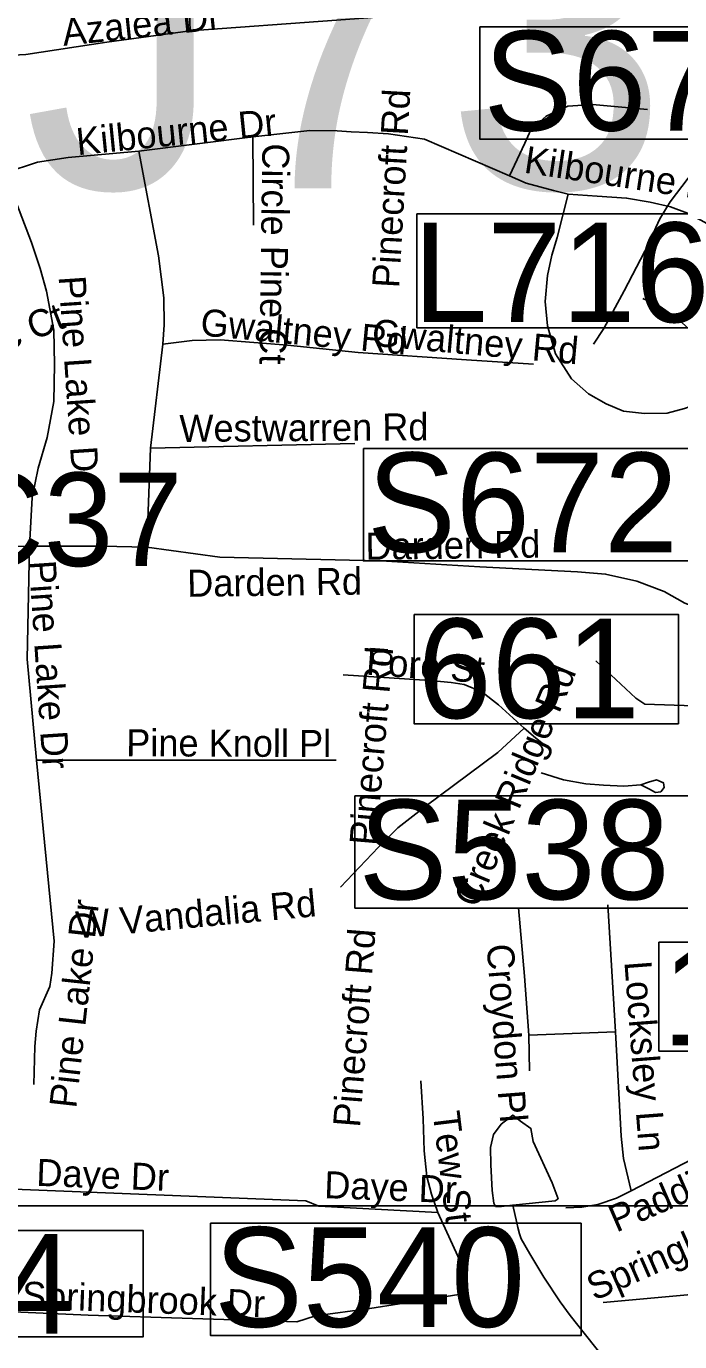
# Model space of a CAD drawing. Extents: x 1662474 to 1856135, y 779280 to 917889.
# Drawn here: x 1750677 to 1752973, y 826111 to 830732 of the extents above; entities that cross this region are included whole.
import ezdxf

# ---------------------------------------------------------------- set-up
doc = ezdxf.new("R2010")
doc.units = 0
for name, color, linetype in [('Exist Hydrographic Misc Water Feature', 7, 'Continuous'), ('Exist Hydrographic Pond Under 1500 Sq Ft', 7, 'Continuous'), ('Exist Road Non-System Structure Non-Sys Other Number Label', 7, 'Continuous'), ('Exist Road Non-System Type 51', 7, 'Continuous'), ('Exist Road Non-System Type 51 Label', 7, 'Continuous'), ('Exist Road Primary Interstate Structure Ovrhead Sign CELL', 7, 'Continuous'), ('Exist Road Primary NC Structure Ovrhead Sign Number Label', 7, 'Continuous'), ('Exist Vertical Profile Horizontal Axis Label Major', 7, 'Continuous'), ('Map Preparation Inset Cut Line', 7, 'Continuous'), ('Scratch_Level_2', 7, 'Continuous'), ('Scratch_Level_6', 7, 'Continuous')]:
    doc.layers.add(name, color=color, linetype=linetype)

msp = doc.modelspace()

# ---------------------------------------------------------------- linework, layer by layer
at = {"layer": 'Exist Hydrographic Misc Water Feature'}
for points in [[(1752670, 829615.4), (1752706.5, 829671.1), (1752777.4, 829802.5), (1752865, 829969.8), (1752889.4, 830025.7), (1752903.5, 830055.5), (1752915.8, 830077.5), (1752940, 830115.3), (1753043.2, 830252.5)], [(1752386.9, 826590.9), (1752400.7, 826528.7), (1752404.4, 826512.7), (1752410.4, 826490.6), (1752416.1, 826472.5), (1752445.8, 826420.3), (1752495.1, 826337.9), (1752552.5, 826251.4), (1752587.9, 826203), (1752701, 826061.6)]]:
    msp.add_lwpolyline(points, dxfattribs=at)
at = {"layer": 'Exist Hydrographic Pond Under 1500 Sq Ft'}
msp.add_lwpolyline([(1752386.9, 826590.9), (1752535.1, 826605.8), (1752545.7, 826613.4), (1752524.5, 826669.4), (1752457.8, 826814.8), (1752450.3, 826860.2), (1752413.9, 826885.9), (1752386.6, 826907.1), (1752345.7, 826875.3), (1752318.5, 826839), (1752307.9, 826793.6), (1752309.4, 826733), (1752313.9, 826642.2), (1752320, 826598.2), (1752326, 826586.1), (1752347.3, 826586.1), (1752385.1, 826590.7)], dxfattribs=at)
at = {"layer": 'Exist Road Non-System Type 51'}
for p, q in [((1751472.8, 830343.5), (1751072.8, 830293.4)), ((1751472.8, 830343.5), (1751475.4, 830033.2)), ((1751156.5, 829616.2), (1751113.1, 829250.6)), ((1751113.1, 829250.6), (1751100.9, 828902.9)), ((1751830.8, 829266.9), (1751113.1, 829250.6)), ((1750712.4, 828154), (1750774.9, 827518.6)), ((1751765.9, 828153.8), (1750712.4, 828154)), ((1752720.5, 827645.9), (1752747.5, 827199.2)), ((1752747.5, 827199.2), (1752442.9, 827188.2)), ((1752442.9, 827188.2), (1752445.4, 827062.4)), ((1753115.8, 826803.7), (1752802.9, 826641.2)), ((1751658.9, 826606), (1750122.1, 826666.7))]:
    msp.add_line(p, q, dxfattribs=at)
for points in [[(1750797.6, 831753.2), (1750893.8, 831729.5), (1750982.8, 831704.4), (1751090.4, 831668.1), (1751143.9, 831641.9), (1751191.4, 831602), (1751220.2, 831570.5), (1751241.5, 831524.5), (1751252, 831467.1), (1751253.6, 831395.4), (1751246.5, 831134.5), (1751246.8, 830879.9), (1751252.8, 830715.9)], [(1751908.6, 830764.4), (1751766.4, 830753.4), (1751252.8, 830715.9)], [(1751252.8, 830715.9), (1750960.1, 830676.8), (1750675.4, 830633.2), (1750494.2, 830624.4)], [(1752375.1, 830206.8), (1752428.9, 830321.7), (1752450.1, 830368.2), (1752503.9, 830416.9), (1752580.4, 830451.9), (1752666.4, 830458.2), (1752860.1, 830440.6)], [(1751876.4, 830359.5), (1751818.9, 830361.9), (1751769.1, 830365.5), (1751672.8, 830365.8), (1751472.8, 830343.5)], [(1752375.1, 830206.8), (1752076.4, 830335.6), (1751950.1, 830354.5), (1751876.4, 830359.5)], [(1751072.8, 830293.4), (1750823.9, 830271.6), (1750716.6, 830254.5), (1750602.6, 830217.2)], [(1751072.8, 830293.4), (1751141.5, 829926.2), (1751160.4, 829778.9), (1751161.4, 829683.9), (1751156.5, 829616.2)], [(1750602.6, 830217.2), (1750651.8, 830086.8), (1750694.5, 829972.4), (1750725.8, 829881.5), (1750747.9, 829801.5), (1750773, 829665), (1750775.9, 829544.2), (1750773.2, 829414.4), (1750750.1, 829287.4), (1750718.9, 829180), (1750696.9, 829076.6), (1750688, 828906.5)], [(1752581.4, 830143.2), (1752528.9, 830155.9), (1752433.9, 830180.8), (1752375.1, 830206.8)], [(1753129.4, 829433), (1753069.9, 829417.2), (1752989.8, 829389.9), (1752928.9, 829373.7), (1752848.9, 829372.4), (1752775.9, 829380.5), (1752715, 829406.5), (1752652.8, 829441.4), (1752593.1, 829494.4), (1752536.2, 829581.2), (1752507.9, 829679.7), (1752499.8, 829765), (1752507.9, 829856.9), (1752524.1, 829927.8), (1752541.8, 829989.9), (1752581.4, 830143.2)], [(1753581.6, 829761.1), (1753503.1, 829781.2), (1753405.5, 829818), (1753331.2, 829854.5), (1753250.1, 829908.6), (1753125.1, 830000.7), (1753062.8, 830042.9), (1753000.2, 830075.5), (1752940.1, 830098.1), (1752869, 830114.4), (1752786.4, 830129), (1752682.6, 830135.4), (1752581.4, 830143.2)], [(1753129.4, 829433), (1753105, 829517.5), (1753075.1, 829583.7), (1753029.4, 829647.2), (1752969.2, 829702.8), (1752904.5, 829747.4), (1752843.6, 829775.8)], [(1751843.1, 829586.2), (1751595, 829612), (1751358.4, 829631.2), (1751259.4, 829628.2), (1751156.5, 829616.2)], [(1752459.1, 829545.9), (1752223.4, 829560.5), (1751843.1, 829586.2)], [(1750688, 828906.5), (1750564.6, 828903.9), (1750398.2, 828898.6), (1750304.8, 828878.2)], [(1750688, 828906.5), (1750679.9, 828508.9), (1750712.4, 828154)], [(1751100.9, 828902.9), (1750942.6, 828906.5), (1750688, 828906.5)], [(1751813.1, 828856.6), (1751356.8, 828867.4), (1751100.9, 828902.9)], [(1752918.1, 828746.9), (1752822.1, 828783.4), (1752712.4, 828807.9), (1752613.4, 828815.9), (1752270.9, 828833.5), (1751922.9, 828854), (1751813.1, 828856.6)], [(1753867.4, 828580.2), (1753310.8, 828646.7), (1753117.1, 828666.9), (1753049.4, 828683.1), (1752991.6, 828705.2), (1752918.1, 828746.9)], [(1754058.2, 828358.2), (1753994.8, 828338), (1753916, 828318.9), (1753849.9, 828317.5), (1752850.4, 828350.4), (1752819.1, 828372.1), (1752678.5, 828503.1)], [(1752426.5, 828266.1), (1752336.2, 828348.8), (1752277.6, 828394.7), (1752215.2, 828420.4), (1752169.4, 828427.2), (1752094.5, 828434.1), (1751789.8, 828454.2)], [(1752426.5, 828266.1), (1752334.4, 828181), (1752077.1, 827989.7), (1751982.4, 827916.8), (1751914.8, 827848.8), (1751780.6, 827708.4)], [(1752505.2, 828201.8), (1752465.9, 828232.2), (1752426.5, 828266.1)], [(1752486.1, 828109.1), (1752564.6, 828084.8), (1752643.4, 828071.1), (1752705.5, 828065.9), (1752777.1, 828062.9), (1752836.8, 828067.1)], [(1752836.8, 828067.1), (1752863.8, 828076.9), (1752891.6, 828085.5), (1752916.2, 828074.5), (1752918.1, 828058.2), (1752906.6, 828043), (1752887.4, 828040.1), (1752866.9, 828052.4), (1752836.8, 828067.1)], [(1752406.4, 827635.1), (1752427.9, 827395.8), (1752442.9, 827188.2)], [(1750774.9, 827518.6), (1750766.4, 827406), (1750759.9, 827358.8), (1750723.4, 827276.6), (1750710.9, 827202.1), (1750706.6, 827148), (1750703.1, 827014.7)], [(1752747.5, 827199.2), (1752767.8, 826833.6), (1752775.9, 826754.9), (1752802.9, 826641.2)], [(1752063.5, 827027.5), (1752071.1, 826893.7), (1752074.9, 826781.4), (1752084, 826691.4), (1752100.2, 826629.1), (1752123.4, 826565.4)], [(1752123.4, 826565.4), (1751704.8, 826587.1), (1751658.9, 826606)], [(1752802.9, 826641.2), (1752751.4, 826615.4), (1752685.4, 826593.7), (1752628.6, 826584.2), (1752572.8, 826581.6)], [(1752123.4, 826565.4), (1752205.8, 826383.9), (1752224.6, 826331.2), (1752219.4, 826301.2), (1752196.6, 826276.6), (1751883.5, 826228.1), (1751692.6, 826202.4), (1751627.6, 826180.9)], [(1751627.6, 826180.9), (1750893.8, 826203.9), (1750605, 826217.2), (1750356.2, 826234.9)]]:
    msp.add_lwpolyline(points, dxfattribs=at)
at = {"layer": 'Exist Road Primary Interstate Structure Ovrhead Sign CELL'}
msp.add_lwpolyline([(1749507.2, 826502), (1751087.2, 826502), (1751087.2, 826127.8), (1749507.2, 826127.8)], close=True, dxfattribs=at)
at = {"layer": 'Exist Road Primary NC Structure Ovrhead Sign Number Label'}
msp.add_line((1755508.3, 826509.4), (1752703.6, 826248.5), dxfattribs=at)
msp.add_lwpolyline([(1751324.1, 826527.5), (1752626.7, 826527.5), (1752626.7, 826132.6), (1751324.1, 826132.6)], close=True, dxfattribs=at)
at = {"layer": 'Exist Vertical Profile Horizontal Axis Label Major'}
msp.add_lwpolyline([(1752049.5, 830073.4), (1753272.2, 830073.4), (1753272.2, 829673.2), (1752049.5, 829673.2)], close=True, dxfattribs=at)
at = {"layer": 'Map Preparation Inset Cut Line'}
for points in [[(1731035.7, 826588.1), (1793585.1, 826588.1), (1793585.1, 870408.9), (1731035.7, 870408.9)], [(1793585.1, 782767.4), (1731035.7, 782767.4), (1731035.7, 826588.1), (1793585.1, 826588.1)]]:
    msp.add_lwpolyline(points, close=True, dxfattribs=at)
at = {"layer": 'Scratch_Level_2'}
for points in [[(1752270.9, 830730.3), (1753573.5, 830730.3), (1753573.5, 830335.4), (1752270.9, 830335.4)], [(1751861.7, 829248.9), (1753164.4, 829248.9), (1753164.4, 828854), (1751861.7, 828854)], [(1752039.4, 828666.1), (1752968.3, 828666.1), (1752968.3, 828281.9), (1752039.4, 828281.9)], [(1752899.7, 827514.5), (1753543.8, 827514.5), (1753543.8, 827132.2), (1752899.7, 827132.2)]]:
    msp.add_lwpolyline(points, close=True, dxfattribs=at)
at = {"layer": 'Scratch_Level_6'}
msp.add_lwpolyline([(1751831.8, 828029.3), (1753134.4, 828029.3), (1753134.4, 827634.4), (1751831.8, 827634.4)], close=True, dxfattribs=at)

# ---------------------------------------------------------------- texts
at = {"layer": 'Exist Road Non-System Structure Non-Sys Other Number Label'}
msp.add_text('J739', height=1049.86, dxfattribs=at).set_placement((1750667.4, 830163.2))
at = {"layer": 'Exist Road Non-System Type 51 Label'}
for s, rotation, p in [('Azalea Dr', 6.0931, (1750807.6, 830663.4)), ('Pinecroft Rd', 86.7516, (1751986.9, 829811.3)), ('Kilbourne Dr', 5.7397, (1750857.1, 830279.3)), ('Circle Pine Ct', 269.2262, (1751506.5, 830321.8)), ('Kilbourne Dr', 351.3987, (1752422.8, 830218.5)), ('Pine Lake Dr', 273.8618, (1750790.1, 829853)), ('Lamroc Ct', 21.4586, (1750274.7, 829461.1)), ('Gwaltney Rd', 354.6221, (1751285.9, 829646.6)), ('Gwaltney Rd', 354.8152, (1751888.5, 829610.3)), ('Westwarren Rd', 0.3801, (1751215, 829272.2)), ('Darden Rd', 0.7664, (1751869.3, 828857.9)), ('Pine Lake Dr', 273.8618, (1750685.2, 828853.1)), ('Darden Rd', 0.7664, (1751242.8, 828727.8)), ('Pinecroft Rd', 85.0756, (1751906.7, 827852.1)), ('Fore St', 355.8108, (1751868.8, 828454.9)), ('Creek Ridge Rd', 67.3914, (1752263.9, 827631.1)), ('Pine Knoll Pl', 359.7676, (1751027.7, 828167.9)), ('Pine Lake Dr', 83.6897, (1750852, 826929)), ('W Vandalia Rd', 5.3198, (1750855.6, 827527.6)), ('Pinecroft Rd', 85.4474, (1751849.1, 826862)), ('Croydon Pl', 274.3879, (1752294.2, 827505.3)), ('Locksley Ln', 274.3879, (1752778.5, 827445.5)), ('Tew St', 276.9104, (1752104.8, 826915.6)), ('Paddington Dr', 23.5102, (1752750.4, 826493.9)), ('Daye Dr', 357.7607, (1750710.8, 826658.9)), ('Daye Dr', 357.7607, (1751722.5, 826615.7)), ('Springbrook Dr', 23.8505, (1752672.9, 826253.5)), ('Springbrook Dr', 357.9073, (1750660.3, 826227.9))]:
    msp.add_text(s, height=95, rotation=rotation, dxfattribs=at).set_placement(p)
at = {"layer": 'Exist Road Primary Interstate Structure Ovrhead Sign CELL'}
msp.add_text('S1054', height=350, dxfattribs=at).set_placement((1749491.1, 826139.4))
at = {"layer": 'Exist Road Primary NC Structure Ovrhead Sign Number Label'}
msp.add_text('S540', height=350, dxfattribs=at).set_placement((1751336.6, 826163.1))
at = {"layer": 'Exist Vertical Profile Horizontal Axis Label Major'}
for s, height, p in [('L716', 350, (1752036.5, 829693)), ('C37', 328.08, (1750421.6, 828836.2))]:
    msp.add_text(s, height=height, dxfattribs=at).set_placement(p)
at = {"layer": 'Scratch_Level_2'}
for s, p in [('S673', (1752283.5, 830366)), ('S672', (1751874.3, 828884.6)), ('661', (1752051.9, 828301.7)), ('15', (1752912.2, 827152))]:
    msp.add_text(s, height=350, dxfattribs=at).set_placement(p)
at = {"layer": 'Scratch_Level_6'}
msp.add_text('S538', height=350, dxfattribs=at).set_placement((1751844.3, 827665))

doc.saveas('drawing.dxf')
